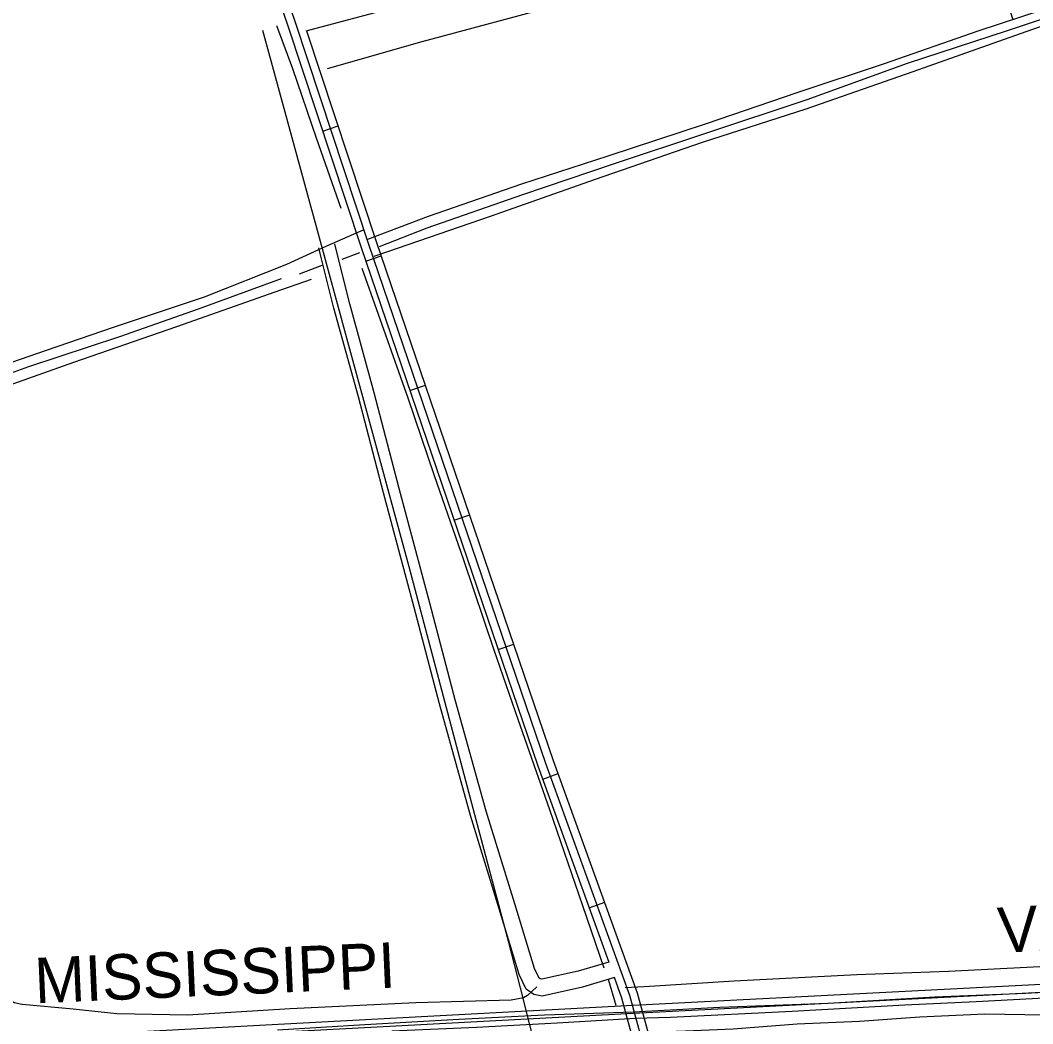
# Model space of a CAD drawing. Extents: x 3477039 to 3515015, y 546746 to 572297.
# Drawn here: x 3509299 to 3511149, y 567644 to 569477 of the extents above; entities that cross this region are included whole.
import ezdxf

# ---------------------------------------------------------------- set-up
doc = ezdxf.new("R2010")
doc.units = 0
for name, color, linetype in [('V-DTCH-CNTR', 7, 'Continuous'), ('V-RAIL-IDEN', 7, 'Continuous'), ('V-RAIL-TRAK', 7, 'Continuous'), ('V-ROAD-CNTR', 7, 'Continuous'), ('V-TOPO-SHOR', 7, 'Continuous'), ('V-UTIL-LINE', 7, 'Continuous')]:
    doc.layers.add(name, color=color, linetype=linetype)

msp = doc.modelspace()

# ---------------------------------------------------------------- linework, layer by layer
at = {"layer": 'V-DTCH-CNTR'}
for points in [[(3509860.3, 569389.1), (3510033.2, 569438.5), (3510244.6, 569495), (3510451.8, 569551.6), (3510623, 569597.4), (3510797.1, 569646.2), (3510960.5, 569690.8), (3511033.9, 569706.9), (3511095.8, 569529.8), (3511112.8, 569478.9)], [(3509933.8, 569077.2), (3510045.1, 569119.4), (3510215.7, 569178.8), (3510373.2, 569229.4), (3510553, 569288.8), (3510718.6, 569345.4), (3510877.9, 569398.3), (3511049, 569457.8), (3511208.9, 569510.7), (3511270.5, 569529.1)], [(3511269.9, 569503), (3511105.3, 569445.4), (3510930, 569383), (3510734.6, 569315.2), (3510545.1, 569254), (3510349.2, 569186.2), (3510157.3, 569119), (3509970.2, 569054.2), (3509945.1, 569045.8)], [(3508862.1, 568727.9), (3508967.5, 568751.8), (3509046.1, 568773.1), (3509086.4, 568786.3), (3509190.1, 568820.2), (3509347, 568874.8), (3509469.6, 568916.5), (3509635.4, 568972.3), (3509785.8, 569031.7), (3509859.1, 569065.3), (3509927.6, 569094.9)], [(3509046.1, 568773.1), (3509062.1, 568731.7), (3509213.1, 568787.5), (3509396.7, 568852.9), (3509585, 568917.7), (3509765, 568981.3), (3509831.3, 569004.5)], [(3510243, 567711.8), (3510225.8, 567695.8), (3510218.7, 567691.7), (3510196.2, 567687.5), (3510021.5, 567682.6), (3509792.3, 567671.6), (3509604.5, 567660.1), (3509475.4, 567662.3), (3509395.4, 567671.1), (3509302.4, 567679.3), (3509288.1, 567682.3), (3509281, 567686.4), (3509275.7, 567692.3), (3509252.5, 567761), (3509207.3, 567900.7), (3509158.6, 568049.4), (3509105.7, 568205.7), (3509049.8, 568365), (3509000.5, 568500.5), (3508945.8, 568658.6), (3508937.4, 568691.2)], [(3510404.2, 567710.3), (3510439.1, 567712.1), (3510603.2, 567722.4), (3510827.7, 567733.9), (3510995.3, 567740), (3511209.7, 567751.5), (3511402.8, 567762.4), (3511578.1, 567772.1), (3511760.6, 567783.6), (3511850.7, 567792.2), (3511886.1, 567795.6), (3512103.5, 567811.2), (3512294.8, 567837.5), (3512410.3, 567862.6), (3512448.8, 567875), (3512490.8, 567895.2), (3512523.4, 567916.6)]]:
    msp.add_lwpolyline(points, dxfattribs=at)
at = {"layer": 'V-RAIL-TRAK'}
for points in [[(3509769.1, 567632.9), (3509928.6, 567642.7), (3510100.1, 567652.4), (3510256.8, 567660.3), (3510418.6, 567665.9), (3510577.1, 567674.4), (3510775.1, 567681.9), (3510969.8, 567693.1), (3511136, 567699.9), (3511303.9, 567709), (3511482.5, 567724.1), (3511659.6, 567732.9), (3511847.8, 567742.6), (3511930, 567748.1), (3512032.5, 567754.2)], [(3511238.7, 567694.9), (3511045.8, 567684.5), (3510915.4, 567678.4), (3510709.4, 567666.8)], [(3510709.4, 567666.8), (3510487.2, 567655.8), (3510422.2, 567653.7), (3510412.8, 567653.4), (3510280, 567645.5), (3510132.9, 567637.5), (3509978.1, 567630.8)]]:
    msp.add_lwpolyline(points, dxfattribs=at)
at = {"layer": 'V-ROAD-CNTR'}
for p, q in [((3509851.6, 569275), (3509880.1, 569284.4)), ((3509930.3, 569037.5), (3509958.7, 569047.2)), ((3510011.1, 568800.9), (3510039.4, 568810.6)), ((3510091.8, 568564.3), (3510120.2, 568574)), ((3510172.5, 568327.7), (3510200.9, 568337.4)), ((3510253.8, 568091), (3510282, 568101.2)), ((3510338.7, 567855.9), (3510366.9, 567866.1))]:
    msp.add_line(p, q, dxfattribs=at)
for points in [[(3510374.8, 567756), (3510245.2, 568114.9), (3509921.6, 569063.2), (3509787.8, 569468.2), (3509447.7, 570460.8)], [(3510950.3, 566164.2), (3510881.3, 566314.2), (3510736.6, 566730.1), (3510450.9, 567555), (3510412.5, 567695.7), (3510259.3, 568119.9), (3509935.8, 569068), (3509802, 569473), (3509462.7, 570463.5)], [(3509821.5, 569458.1), (3510646.8, 569677.8)], [(3510755.6, 566721), (3510750.7, 566735.1), (3510465.3, 567559.4), (3510426.8, 567700.2), (3510273.5, 568124.8), (3509950, 569072.7), (3509822.9, 569457.7)], [(3510374.5, 567756.8), (3510318.6, 567740.1), (3510252.2, 567725.4), (3510248.9, 567726), (3510247.1, 567727.2), (3510238.6, 567745.1), (3510202.7, 567863.1), (3510150.4, 568032.8), (3510093.9, 568236.2), (3510047.5, 568412.6), (3509991.6, 568621.7), (3509945.8, 568797), (3509901.2, 568959.2), (3509876.2, 569058.4), (3509873.7, 569068.8)], [(3510384.7, 567728.5), (3510326.1, 567711), (3510252.7, 567694.8), (3510237.1, 567697.7), (3510223.5, 567707.1), (3510210.6, 567734.2), (3510174, 567854.3), (3510121.6, 568024.4), (3510065, 568228.4), (3510018.5, 568404.9), (3509962.6, 568614), (3509916.8, 568789.2), (3509872.2, 568951.5), (3509847.1, 569051.2), (3509844.6, 569061.7)], [(3503182.2, 567300.7), (3504564.8, 567374.5), (3505790.5, 567434.7), (3507012.4, 567500.1), (3508074.9, 567553), (3510418.8, 567677.9), (3512052.4, 567762.1)], [(3507410.3, 567505.4), (3508075.6, 567538.6), (3510419.6, 567663.4), (3511839, 567736.6)], [(3510434.3, 567559), (3510398.2, 567691.2), (3510384.7, 567728.7)]]:
    msp.add_lwpolyline(points, dxfattribs=at)
at = {"layer": 'V-TOPO-SHOR'}
for p, q in [((3509918.7, 569052.4), (3509886.7, 569040.5)), ((3509850, 569029.2), (3509808.5, 569013.7)), ((3510387.9, 567677.6), (3510373.6, 567725))]:
    msp.add_line(p, q, dxfattribs=at)
for points in [[(3511243.8, 569504.7), (3511102.3, 569457.8), (3510919.3, 569398.3), (3510736.4, 569331.8), (3510551, 569270.5), (3510382.3, 569214.6), (3510216.5, 569158.7), (3510041.8, 569097.5), (3509954.8, 569063.7)], [(3509885.6, 569133.6), (3509840.4, 569262.1), (3509797.1, 569388.8), (3509767.9, 569466.9)], [(3510365.9, 567745.7), (3510326.7, 567859.4), (3510266.6, 568035.2), (3510209, 568199.8), (3510165, 568326.5), (3510109.7, 568491.1), (3510055.6, 568645.1), (3510007.5, 568787.2), (3509953.4, 568940), (3509923.7, 569024)], [(3509776, 569004.8), (3509623.8, 568949.5), (3509480.5, 568899), (3509314.1, 568844.3), (3509159.6, 568788.4), (3509064.3, 568755.1)], [(3510449, 567629.1), (3510513.6, 567631.1), (3510601.4, 567635), (3510718.7, 567644.1), (3510832.3, 567649.1), (3510942.9, 567657), (3511061.4, 567662.4), (3511171.2, 567660.4), (3511281.9, 567667.5), (3511429, 567678)]]:
    msp.add_lwpolyline(points, dxfattribs=at)
at = {"layer": 'V-UTIL-LINE'}
for points in [[(3510132.3, 568016.7), (3510009.7, 568479), (3509846, 569079.6), (3509742, 569458.9)], [(3511085, 564472.2), (3511061.5, 564551.8), (3510980.9, 564852), (3510852.2, 565338.1), (3510713.3, 565849), (3510618.2, 566205.3), (3510490.7, 566678.4), (3510351.1, 567196.5), (3510267.4, 567509.7), (3510265.4, 567509.7), (3510246.4, 567576.9), (3510212.8, 567710), (3510191.9, 567792.9), (3510132.3, 568016.7)]]:
    msp.add_lwpolyline(points, dxfattribs=at)

# ---------------------------------------------------------------- texts
at = {"layer": 'V-RAIL-IDEN'}
for s, rotation, p in [('VALLEY)', 3.227, (3511087.2, 567773.3)), ('MISSISSIPPI', 2.5172, (3509326.7, 567681.4))]:
    msp.add_text(s, height=83, rotation=rotation, dxfattribs=at).set_placement(p)

doc.saveas('drawing.dxf')
